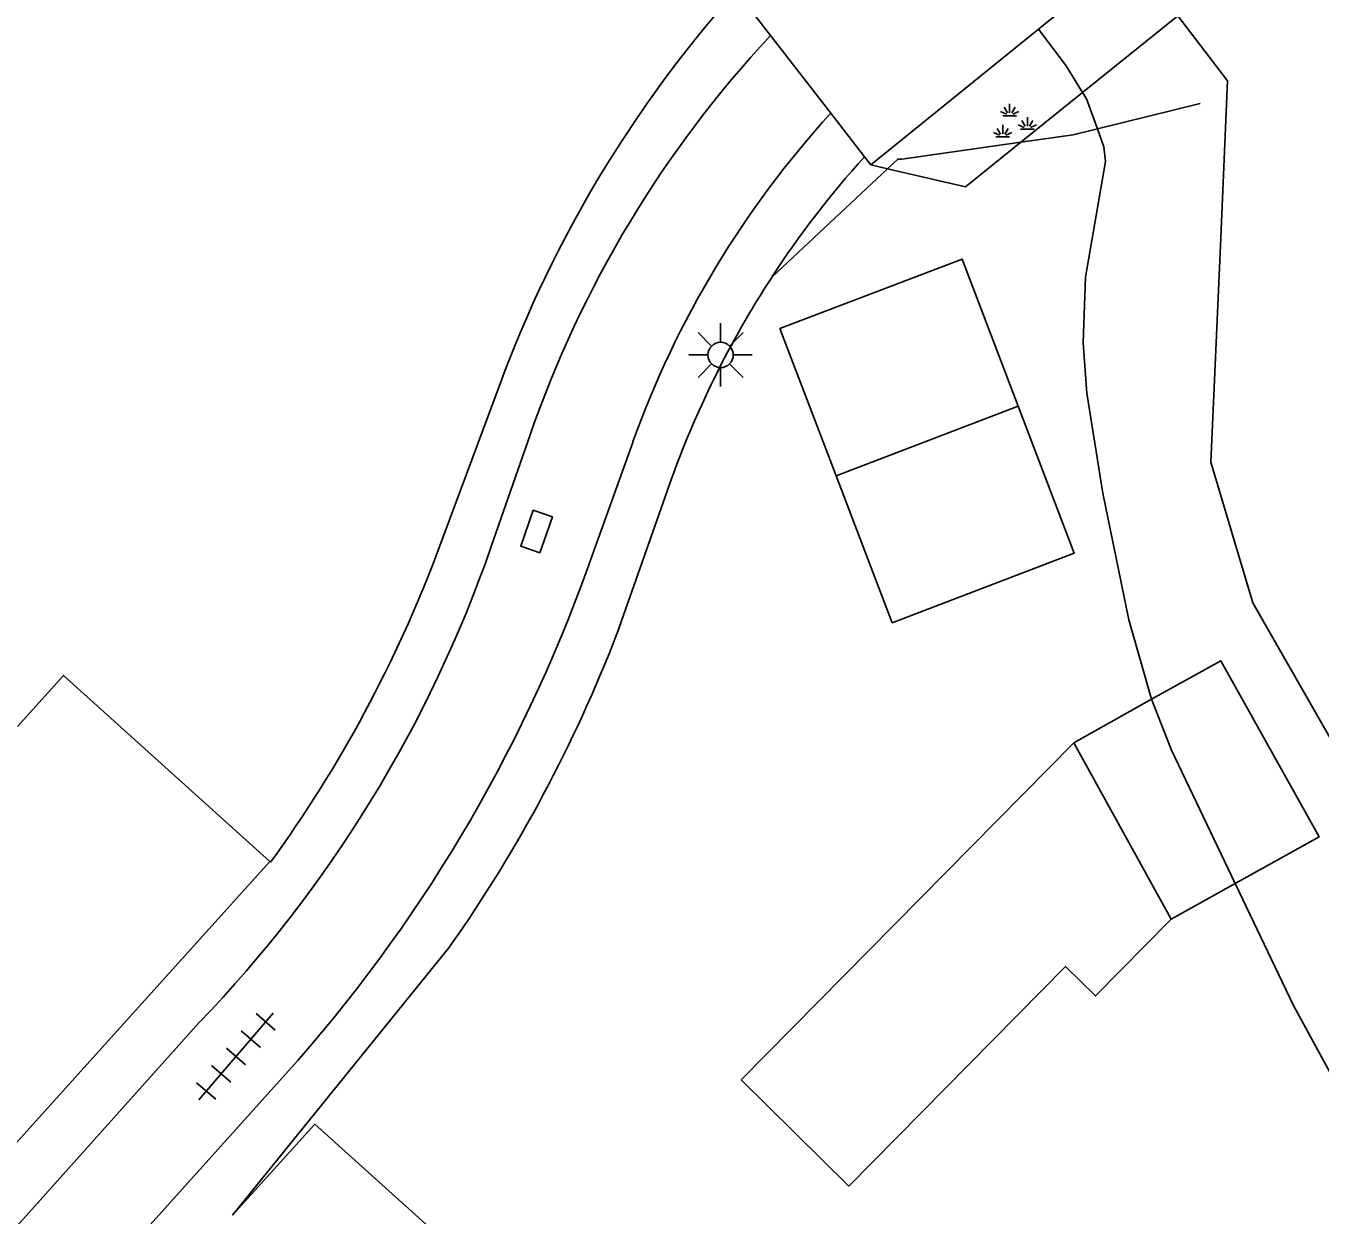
# Model space of a CAD drawing. Extents: x 131000 to 133013, y 393000 to 396501.
# Drawn here: x 131404.27 to 131429.82, y 395209.95 to 395233.43 of the extents above; entities that cross this region are included whole.
import ezdxf

# ---------------------------------------------------------------- set-up
doc = ezdxf.new("R2010")
doc.units = 0
for name, color, linetype in [('gg-afsc-erfafscheiding', 7, 'Continuous'), ('gg-bbg-gedigitaliseerde bebouwing', 7, 'Continuous'), ('gg-bbg-gedigitaliseerde bijgebouw', 7, 'Continuous'), ('gg-bbg-hoofdgebouw', 7, 'Continuous'), ('gg-bbg-luifel en loopbrug', 7, 'Continuous'), ('gg-knt-BGT kruinlijn', 7, 'Continuous'), ('gg-knt-verharding', 7, 'Continuous'), ('gg-kntw-beschoeiing', 7, 'Continuous'), ('gg-kwrk-kunstwerk niveau 01', 7, 'Continuous'), ('gt-grn-groengrens', 7, 'Continuous'), ('gt-grn-vlakafsluiter', 7, 'Continuous'), ('gt-symb-groenvak', 7, 'Continuous'), ('gt-symb-kolk', 7, 'Continuous'), ('gt-symb-lichtmast', 7, 'Continuous'), ('gt-symb-tegel verharding', 7, 'Continuous')]:
    doc.layers.add(name, color=color, linetype=linetype)

# ---------------------------------------------------------------- blocks, each defined once
blk = doc.blocks.new('gt0-GRVAK')
at = {"layer": 'gt-symb-groenvak'}
for p, q in [((-0.091, 0.211), (-0.156, 0.322)), ((-0.047, 0.214), (-0.047, 0.393)), ((-0.004, 0.211), (0.061, 0.322)), ((-0.11, 0.189), (-0.228, 0.24)), ((-0.182, 0.153), (0.088, 0.153)), ((0.015, 0.189), (0.133, 0.24)), ((0.262, -0.052), (0.197, 0.059)), ((0.305, -0.049), (0.305, 0.13)), ((0.349, -0.052), (0.414, 0.059)), ((-0.245, -0.228), (-0.363, -0.177)), ((-0.226, -0.206), (-0.291, -0.095)), ((-0.183, -0.203), (-0.183, -0.024)), ((-0.139, -0.206), (-0.074, -0.095)), ((-0.12, -0.228), (-0.002, -0.177)), ((0.243, -0.074), (0.125, -0.023)), ((0.17, -0.11), (0.441, -0.11)), ((0.368, -0.074), (0.486, -0.023)), ((-0.318, -0.264), (-0.047, -0.264))]:
    blk.add_line(p, q, dxfattribs=at)
blk = doc.blocks.new('gt0-TEG1')
at = {"layer": 'gt-symb-tegel verharding'}
for p, q in [((-1.125, 0), (1.125, 0)), ((-0.9, -0.25), (-0.9, 0.25)), ((-0.45, -0.25), (-0.45, 0.25)), ((0, -0.25), (0, 0.25)), ((0.45, -0.25), (0.45, 0.25)), ((0.9, -0.25), (0.9, 0.25))]:
    blk.add_line(p, q, dxfattribs=at)
blk = doc.blocks.new('gt0-KOLK')
at = {"layer": 'gt-symb-kolk'}
blk.add_lwpolyline([(0, 0), (0.375, 0), (0.375, 0.4), (-0.375, 0.4), (-0.375, 0), (0, 0)], dxfattribs=at)
blk = doc.blocks.new('gt0-LMAST')
at = {"layer": 'gt-symb-lichtmast'}
for p, q in [((-0.005, 0.246), (-0.005, 0.621)), ((-0.182, 0.173), (-0.447, 0.438)), ((0.172, 0.173), (0.437, 0.438)), ((-0.255, -0.004), (-0.63, -0.004)), ((-0.182, -0.181), (-0.447, -0.446)), ((-0.005, -0.254), (-0.005, -0.629)), ((0.437, -0.446), (0.172, -0.181)), ((0.245, -0.004), (0.62, -0.004))]:
    blk.add_line(p, q, dxfattribs=at)
blk.add_circle((-0.005, -0.004), 0.25, dxfattribs=at)

msp = doc.modelspace()

# ---------------------------------------------------------------- linework, layer by layer
at = {"layer": 'gg-afsc-erfafscheiding'}
for p, q in [((131427.454, 395231.897), (131425.427, 395231.396)), ((131421.282, 395230.606), (131418.996, 395228.463)), ((131409.1, 395216.917), (131409.085, 395216.928))]:
    msp.add_line(p, q, dxfattribs=at)
for points in [[(131425.427, 395231.396), (131424.948, 395231.278), (131423.913, 395231.131)], [(131423.913, 395231.131), (131421.567, 395230.797), (131421.485, 395230.796), (131421.282, 395230.606)]]:
    msp.add_lwpolyline(points, dxfattribs=at)
at = {"layer": 'gg-bbg-gedigitaliseerde bebouwing'}
msp.add_line((131405.292, 395212.725), (131409.085, 395216.928), dxfattribs=at)
msp.add_lwpolyline([(131409.085, 395216.928), (131405.012, 395220.604), (131404.104, 395219.598)], dxfattribs=at)
at = {"layer": 'gg-bbg-gedigitaliseerde bijgebouw'}
for p, q in [((131423.862, 395225.92), (131420.268, 395224.547)), ((131424.961, 395219.276), (131418.393, 395212.619)), ((131426.886, 395215.79), (131424.961, 395219.276))]:
    msp.add_line(p, q, dxfattribs=at)
for points in [[(131420.268, 395224.547), (131419.159, 395227.45), (131422.754, 395228.823), (131423.862, 395225.92)], [(131418.393, 395212.619), (131420.519, 395210.521), (131424.8, 395214.86), (131425.392, 395214.277), (131426.886, 395215.79)]]:
    msp.add_lwpolyline(points, dxfattribs=at)
at = {"layer": 'gg-bbg-hoofdgebouw'}
msp.add_line((131399.092, 395205.855), (131405.292, 395212.725), dxfattribs=at)
at = {"layer": 'gg-bbg-luifel en loopbrug'}
for p, q in [((131426.498, 395220.133), (131424.961, 395219.276)), ((131426.886, 395215.79), (131428.148, 395216.493))]:
    msp.add_line(p, q, dxfattribs=at)
for points in [[(131423.862, 395225.92), (131424.971, 395223.018), (131421.376, 395221.645), (131420.268, 395224.547)], [(131428.148, 395216.493), (131429.803, 395217.416), (131427.864, 395220.894), (131426.498, 395220.133)], [(131408.348, 395209.945), (131409.975, 395211.744), (131414.091, 395208.041)]]:
    msp.add_lwpolyline(points, dxfattribs=at)
at = {"layer": 'gg-knt-BGT kruinlijn'}
for points in [[(131424.261, 395233.36), (131424.809, 395232.641), (131425.134, 395232.113)], [(131425.134, 395232.113), (131425.211, 395231.989), (131425.427, 395231.396)], [(131426.498, 395220.133), (131426.047, 395221.704), (131425.537, 395224.199), (131425.217, 395226.177), (131425.144, 395227.17), (131425.193, 395228.465), (131425.586, 395230.753), (131425.557, 395231.04), (131425.427, 395231.396)], [(131428.148, 395216.493), (131426.887, 395219.129), (131426.498, 395220.133)], [(131451.267, 395195.938), (131450.884, 395195.811), (131450.007, 395195.656), (131449.003, 395195.655), (131448.132, 395195.808), (131447.182, 395196.11), (131443.204, 395197.796), (131442.303, 395198.22), (131441.04, 395198.964), (131440.24, 395199.559), (131438.73, 395200.889), (131436.646, 395202.952), (131435.319, 395204.444), (131434.696, 395205.222), (131433.817, 395206.434), (131432.724, 395208.111), (131430.733, 395211.458), (131429.298, 395214.09), (131428.148, 395216.493)]]:
    msp.add_lwpolyline(points, dxfattribs=at)
at = {"layer": 'gg-knt-verharding'}
for p, q in [((131412.402, 395223.054), (131413.638, 395226.382)), ((131413.459, 395223.151), (131414.224, 395225.352)), ((131415.358, 395222.717), (131416.257, 395225.22)), ((131415.944, 395221.441), (131416.978, 395224.373)), ((131408.348, 395209.945), (131412.647, 395215.262)), ((131393.502, 395197.924), (131407.684, 395213.744)), ((131394.944, 395196.648), (131409.393, 395212.729))]:
    msp.add_line(p, q, dxfattribs=at)
for centre, radius, start, end in [((131436.448, 395217.917), 24.33, 138.2614, 159.639), ((131435.301, 395218.032), 22.312, 137.0423, 160.8487), ((131434.402, 395218.706), 19.279, 137.6197, 160.2528), ((131435.089, 395217.977), 19.208, 137.9503, 146.9125), ((131435.078, 395217.985), 19.194, 146.9151, 160.5616), ((131389.161, 395231.592), 25.722, 316.0641, 340.844), ((131388.11, 395232.167), 25.945, 323.9993, 339.436), ((131386.872, 395232.954), 30.27, 318.0746, 340.2327), ((131389.33, 395231.673), 28.513, 324.8619, 338.971)]:
    msp.add_arc(centre, radius, start, end, dxfattribs=at)
at = {"layer": 'gg-kntw-beschoeiing'}
for points in [[(131427.856, 395229.094), (131427.998, 395232.344), (131427.015, 395233.626)], [(131432.95, 395214.246), (131428.496, 395222.039), (131427.67, 395224.815), (131427.856, 395229.094)]]:
    msp.add_lwpolyline(points, dxfattribs=at)
at = {"layer": 'gg-kwrk-kunstwerk niveau 01'}
for p, q in [((131426.087, 395234.837), (131424.261, 395233.36)), ((131418.972, 395233.237), (131418.293, 395234.114)), ((131420.161, 395231.701), (131418.972, 395233.237)), ((131424.261, 395233.36), (131420.95, 395230.682)), ((131420.826, 395230.842), (131420.161, 395231.701)), ((131420.95, 395230.682), (131420.826, 395230.842))]:
    msp.add_line(p, q, dxfattribs=at)
at = {"layer": 'gt-grn-groengrens'}
for p, q in [((131427.015, 395233.626), (131425.134, 395232.113)), ((131425.134, 395232.113), (131423.913, 395231.131)), ((131423.913, 395231.131), (131422.821, 395230.252))]:
    msp.add_line(p, q, dxfattribs=at)
at = {"layer": 'gt-grn-vlakafsluiter'}
for p, q in [((131420.95, 395230.682), (131421.282, 395230.606)), ((131421.282, 395230.606), (131422.821, 395230.252))]:
    msp.add_line(p, q, dxfattribs=at)

# ---------------------------------------------------------------- block references
at = {"layer": 'gt-symb-groenvak'}
msp.add_blockref('gt0-GRVAK', (131423.74, 395231.498), dxfattribs=at)
at = {"layer": 'gt-symb-kolk', "rotation": 70.85862621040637}
msp.add_blockref('gt0-KOLK', (131414.542, 395223.38), dxfattribs=at)
at = {"layer": 'gt-symb-lichtmast'}
msp.add_blockref('gt0-LMAST', (131417.992, 395226.934), dxfattribs=at)
at = {"layer": 'gt-symb-tegel verharding', "rotation": 49.29925520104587}
msp.add_blockref('gt0-TEG1', (131408.417, 395213.081), dxfattribs=at)

doc.saveas('drawing.dxf')
